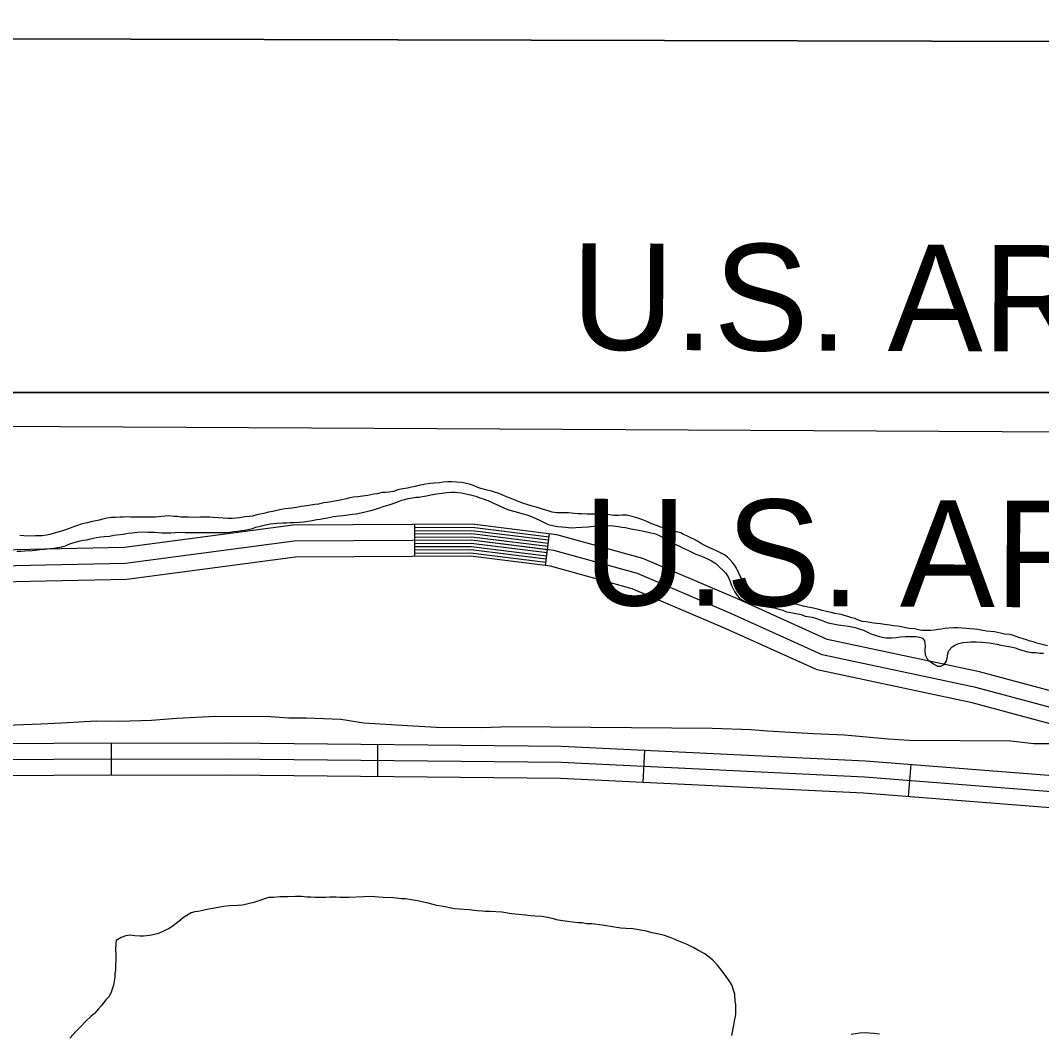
# Model space of a CAD drawing. Extents: x 3161665 to 3199565, y 885729 to 911164.
# Drawn here: x 3193099 to 3194058, y 908375 to 909326 of the extents above; entities that cross this region are included whole.
import ezdxf

# ---------------------------------------------------------------- set-up
doc = ezdxf.new("R2010")
doc.units = 0
for name, color, linetype in [('V-GRID-FRAM', 7, 'Continuous'), ('V-ROAD-CNTR', 7, 'Continuous'), ('V-SITE-VEGE', 7, 'Continuous'), ('V-TOPO-BNDY', 7, 'Continuous'), ('V-TOPO-GNAM-IDEN', 7, 'Continuous'), ('V-TOPO-SHOR', 7, 'Continuous')]:
    doc.layers.add(name, color=color, linetype=linetype)

msp = doc.modelspace()

# ---------------------------------------------------------------- linework, layer by layer
at = {"layer": 'V-GRID-FRAM'}
msp.add_lwpolyline([(3165935.64, 909383.8), (3197271.31, 909297.21), (3197228.98, 891108.84), (3165877.44, 891195.48), (3165935.64, 909383.8)], dxfattribs=at)
at = {"layer": 'V-ROAD-CNTR'}
for p, q in [((3193469.72, 908822.55), (3193469.57, 908852.55)), ((3193592.24, 908814.07), (3193595.94, 908843.84)), ((3193184.49, 908647.4), (3193184.55, 908617.4)), ((3193434.65, 908646.27), (3193434.37, 908616.27)), ((3193685.14, 908640.8), (3193683.67, 908610.84)), ((3193935.19, 908627.32), (3193932.87, 908597.41))]:
    msp.add_line(p, q, dxfattribs=at)
for points in [[(3194206.38, 908658.87), (3193999.93, 908714.27), (3193856.78, 908744.77), (3193772.46, 908782.76), (3193683.59, 908820.73), (3193602.92, 908842.97), (3193523.56, 908852.82), (3193355.35, 908851.98), (3193196.81, 908831.05), (3193122.59, 908829.55), (3193009.33, 908827), (3192855.07, 908820.74), (3192648.42, 908804.69), (3192466.43, 908784.85)], [(3193595.57, 908840.86), (3193523.38, 908849.82), (3193469.58, 908849.55)], [(3193595.2, 908837.89), (3193523.21, 908846.82), (3193469.59, 908846.55)], [(3194202.06, 908644.5), (3193996.42, 908699.68), (3193852.08, 908730.44), (3193766.43, 908769.02), (3193678.62, 908806.54), (3193599.99, 908828.22), (3193522.67, 908837.81), (3193356.37, 908836.98), (3193197.95, 908816.07), (3193122.91, 908814.55), (3193009.81, 908812.01), (3192855.96, 908805.76), (3192649.81, 908789.75), (3192467.19, 908769.85)], [(3193594.83, 908834.91), (3193523.03, 908843.82), (3193469.61, 908843.55)], [(3193594.46, 908831.93), (3193522.85, 908840.81), (3193469.62, 908840.55)], [(3193594.09, 908828.96), (3193522.67, 908837.81), (3193469.64, 908837.55)], [(3193593.72, 908825.98), (3193522.5, 908834.81), (3193469.65, 908834.55)], [(3193593.35, 908823), (3193522.32, 908831.81), (3193469.67, 908831.55)], [(3193592.98, 908820.02), (3193522.14, 908828.81), (3193469.68, 908828.55)], [(3193592.61, 908817.05), (3193521.96, 908825.81), (3193469.7, 908825.55)], [(3194197.74, 908630.13), (3193992.91, 908685.09), (3193847.39, 908716.1), (3193760.4, 908755.29), (3193673.66, 908792.35), (3193597.06, 908813.47), (3193521.78, 908822.81), (3193357.39, 908821.99), (3193199.08, 908801.09), (3193123.23, 908799.55), (3193010.28, 908797.02), (3192856.84, 908790.79), (3192651.21, 908774.81), (3192467.95, 908754.84)], [(3190724.76, 908628), (3191087.37, 908643.45), (3191272.95, 908657.57), (3191362.14, 908662.35), (3191445.19, 908664.42), (3191756.52, 908656.57), (3192158, 908649.56), (3192641.95, 908646.34), (3193293.33, 908647.62), (3193607.32, 908644.62), (3193892.65, 908630.63), (3194108.71, 908613.82), (3194240.84, 908602.01), (3194326.32, 908580.63), (3194388.63, 908546.88), (3194435.92, 908509.59), (3194478.95, 908467.36), (3194513.08, 908439.06), (3194516.55, 908425.43)], [(3190725.45, 908613.02), (3191088.26, 908628.47), (3191273.92, 908642.6), (3191362.73, 908647.36), (3191445.19, 908649.42), (3191756.2, 908641.57), (3192157.81, 908634.56), (3192641.91, 908631.34), (3193293.28, 908632.62), (3193606.88, 908629.62), (3193891.71, 908615.66), (3194107.46, 908598.87)], [(3190726.14, 908598.04), (3191089.15, 908613.5), (3191274.89, 908627.63), (3191363.32, 908632.37), (3191445.19, 908634.41), (3191755.88, 908626.57), (3192157.63, 908619.57), (3192641.88, 908616.34), (3193293.22, 908617.62), (3193606.44, 908614.62), (3193890.76, 908600.69), (3194106.22, 908583.92), (3194235.83, 908572.34), (3194315.36, 908552.45), (3194372.08, 908521.73), (3194416.07, 908487.04), (3194458.83, 908445.07), (3194486.42, 908422.19), (3194496.91, 908381.06)]]:
    msp.add_lwpolyline(points, dxfattribs=at)
at = {"layer": 'V-SITE-VEGE'}
for p, q in [((3195240.08, 909302.82), (3190007.1, 909317.28)), ((3189440.19, 908976.51), (3197270.56, 908976.51)), ((3197270.56, 908976.51), (3189440.19, 908976.51)), ((3193246.18, 908670.96), (3193281.94, 908672.84)), ((3193281.94, 908672.84), (3193333.93, 908672.42)), ((3193333.93, 908672.42), (3193351.25, 908671.2)), ((3193030.58, 908661.87), (3193118.34, 908665.5)), ((3193118.34, 908665.5), (3193137.84, 908666.42)), ((3193137.84, 908666.42), (3193170.35, 908668.33)), ((3193170.35, 908668.33), (3193192.01, 908668.15)), ((3193192.01, 908668.15), (3193222.34, 908668.99)), ((3193222.34, 908668.99), (3193246.18, 908670.96)), ((3193351.25, 908671.2), (3193367.49, 908671.07)), ((3193367.49, 908671.07), (3193399.98, 908669.73)), ((3193399.98, 908669.73), (3193421.61, 908666.3)), ((3193421.61, 908666.3), (3193462.75, 908663.8)), ((3193462.75, 908663.8), (3193489.81, 908662.5)), ((3193489.81, 908662.5), (3193532.05, 908662.16)), ((3193532.05, 908662.16), (3193559.14, 908663.03)), ((3193559.14, 908663.03), (3193748.66, 908661.5)), ((3193748.66, 908661.5), (3193785.48, 908660.12)), ((3193785.48, 908660.12), (3193800.63, 908658.91)), ((3193800.63, 908658.91), (3193843.93, 908656.4)), ((3193843.93, 908656.4), (3193873.17, 908655.08)), ((3193873.17, 908655.08), (3193914.3, 908651.5)), ((3193914.3, 908651.5), (3193933.78, 908650.26)), ((3193933.78, 908650.26), (3194029.09, 908649.49)), ((3194029.09, 908649.49), (3194050.73, 908647.15)), ((3194050.73, 908647.15), (3194084.31, 908646.88))]:
    msp.add_line(p, q, dxfattribs=at)
at = {"layer": 'V-TOPO-BNDY'}
msp.add_line((3189433.77, 908963.92), (3194300.86, 908938.57), dxfattribs=at)
at = {"layer": 'V-TOPO-SHOR'}
for points in [[(3193707.48, 908847.98), (3193703.63, 908849.32), (3193700.69, 908850.27), (3193696.47, 908851.79), (3193692.98, 908852.94), (3193690.04, 908854.26), (3193687.3, 908855.59), (3193682.71, 908857.3), (3193678.12, 908859.01), (3193673.52, 908860.17), (3193668.19, 908861.34), (3193664.32, 908861.56), (3193660.81, 908861.24), (3193656.02, 908861.11), (3193650.5, 908861.91), (3193647.19, 908862.13), (3193642.76, 908862.18), (3193639.08, 908862.41), (3193635.21, 908862.45), (3193631.34, 908862.5), (3193625.99, 908862.74), (3193622.86, 908862.78), (3193619.55, 908863), (3193614.02, 908863.62), (3193609.78, 908863.66), (3193602.78, 908863.74), (3193598.55, 908864.35), (3193594.88, 908865.49), (3193589.55, 908867.21), (3193586.61, 908867.99), (3193583.49, 908868.94), (3193579.81, 908869.72), (3193574.85, 908871.44), (3193570.63, 908872.78), (3193565.49, 908874.86), (3193560.53, 908876.76), (3193555.58, 908878.66), (3193551.55, 908880.55), (3193548.43, 908881.88), (3193544.38, 908883.03), (3193541.45, 908883.99), (3193536.3, 908885.15), (3193531.7, 908886.5), (3193528.77, 908887.45), (3193524.73, 908889.34), (3193521.79, 908890.3), (3193518.12, 908891.26), (3193513.34, 908892.05), (3193508.55, 908892.29), (3193504.31, 908892.71), (3193500.44, 908892.75), (3193496.19, 908892.25), (3193492.87, 908891.92), (3193487.71, 908891.42), (3193484.2, 908891.28), (3193479.59, 908890.6), (3193476.45, 908889.89), (3193473.31, 908889.38), (3193469.98, 908888.49), (3193466.47, 908887.8), (3193462.77, 908886.92), (3193458.34, 908886.23), (3193453.72, 908885.18), (3193449.46, 908883.75), (3193445.4, 908882.88), (3193441.89, 908882.55), (3193438.76, 908882.77), (3193434.32, 908881.53), (3193431.18, 908881.2), (3193425.46, 908879.97), (3193420.47, 908879.29), (3193416.04, 908878.79), (3193411.98, 908878.47), (3193408.47, 908877.77), (3193405.33, 908876.88), (3193399.41, 908875.48), (3193394.61, 908874.61), (3193390.92, 908873.92), (3193387.41, 908873.41), (3193383.72, 908872.9), (3193379.1, 908871.84), (3193375.59, 908871.33), (3193370.05, 908870.47), (3193365.8, 908869.97), (3193362.66, 908869.45), (3193358.6, 908868.76), (3193354.17, 908868.07), (3193351.03, 908867.74), (3193347.89, 908867.22), (3193344.38, 908866.71), (3193339.95, 908865.65), (3193336.25, 908864.96), (3193332.19, 908864.27), (3193327.94, 908863.03), (3193324.24, 908862.33), (3193321.1, 908861.63), (3193317.22, 908860.57), (3193314.26, 908860.05), (3193310.2, 908859.73), (3193304.85, 908858.87), (3193301.53, 908858.54)], [(3193219.35, 908845.47), (3193225.43, 908845.59), (3193232.25, 908844.95), (3193235.93, 908844.91), (3193240.36, 908844.86), (3193248.65, 908845.32), (3193253.81, 908845.08), (3193257.32, 908845.22), (3193260.45, 908845.18), (3193266.53, 908845.11), (3193271.33, 908845.06), (3193277.04, 908845), (3193282.75, 908845.11), (3193287.55, 908845.24), (3193291.97, 908845.01), (3193295.85, 908845.52), (3193299.17, 908846.03), (3193303.23, 908846.54), (3193306.74, 908846.87), (3193309.69, 908847.39), (3193313.2, 908848.08), (3193317.08, 908848.96), (3193320.23, 908850.03), (3193323.19, 908850.92), (3193329.47, 908852.32), (3193333.91, 908853.37), (3193340, 908854.04), (3193345.72, 908854.34), (3193349.22, 908854.3), (3193352.54, 908854.45), (3193355.67, 908854.41), (3193361.2, 908854.72), (3193364.9, 908855.23), (3193369.14, 908855.74), (3193373.21, 908856.43), (3193377.64, 908857.3), (3193380.78, 908857.63), (3193383.73, 908858.33), (3193387.43, 908859.03), (3193393.16, 908860.25), (3193398.51, 908860.74), (3193402.38, 908861.07), (3193411.06, 908862.26), (3193414.57, 908862.77), (3193419, 908863.64), (3193428.24, 908865.75), (3193431.57, 908866.63), (3193435.46, 908867.88), (3193440.82, 908869.84), (3193445.45, 908871.08), (3193449.15, 908872.51), (3193454.14, 908874.11), (3193456.92, 908875.37), (3193460.25, 908876.26), (3193463.4, 908877.14), (3193467.27, 908877.65), (3193470.41, 908878.17), (3193473.73, 908878.31), (3193476.87, 908878.83), (3193480.38, 908879.71), (3193484.63, 908880.4), (3193489.99, 908881.44), (3193495.34, 908882.12), (3193499.59, 908882.63), (3193503.46, 908882.95), (3193507.33, 908882.9), (3193513.41, 908882.47), (3193519.11, 908881.29), (3193523.16, 908880.33), (3193526.83, 908879.18), (3193530.68, 908877.84), (3193534.72, 908876.51), (3193539.68, 908874.61), (3193543.53, 908872.72), (3193547.93, 908870.82), (3193551.6, 908868.94), (3193556, 908867.05), (3193558.94, 908866.09), (3193564.82, 908864.55), (3193567.76, 908863.59), (3193571.43, 908862.63), (3193575.84, 908861.29), (3193579.88, 908859.95), (3193583.18, 908858.26), (3193586.66, 908856.74), (3193594.73, 908852.78), (3193598.77, 908851.81), (3193603.74, 908850.83), (3193607.6, 908850.42), (3193611.47, 908850), (3193616.44, 908849.58), (3193620.87, 908849.71), (3193626.4, 908850.02), (3193632.49, 908850.5), (3193637.29, 908851), (3193641.53, 908851.32), (3193644.67, 908851.47), (3193651.86, 908851.75), (3193655.73, 908851.52), (3193660.69, 908850.73), (3193663.82, 908850.14)], [(3193301.53, 908858.54), (3193298.02, 908858.39), (3193293.96, 908858.26), (3193289.54, 908858.49), (3193285.12, 908858.91), (3193280.15, 908859.15), (3193276.84, 908859.56), (3193272.6, 908859.61), (3193268.17, 908859.47), (3193262.46, 908859.35), (3193257.11, 908859.42), (3193253.61, 908859.46), (3193249.92, 908859.5), (3193246.8, 908860.09), (3193243.66, 908860.12), (3193238.32, 908860.74), (3193235, 908860.59), (3193231.87, 908860.07), (3193225.77, 908859.41), (3193220.99, 908859.65), (3193217.3, 908859.69), (3193213.8, 908859.54), (3193210.11, 908859.59), (3193206.42, 908859.63), (3193202.74, 908859.67), (3193199.23, 908859.71), (3193196.1, 908859.56), (3193192.78, 908859.42), (3193188.17, 908859.29), (3193184.67, 908859.14), (3193180.24, 908858.45), (3193176.72, 908857.76), (3193173.21, 908856.88), (3193170.07, 908856.18), (3193166.75, 908855.48), (3193161.94, 908854.24), (3193156.39, 908852.83), (3193152.88, 908851.76), (3193148.99, 908850.33), (3193145.85, 908849.27), (3193141.59, 908847.65), (3193138.63, 908846.58), (3193133.08, 908844.99), (3193126.97, 908843.21), (3193123.84, 908842.7), (3193119.77, 908842.01), (3193113.32, 908842.08), (3193108.34, 908841.77), (3193102.44, 908842.02), (3193098.58, 908842.25)], [(3193095.83, 908827.72), (3193099.7, 908827.68), (3193103.39, 908827.82), (3193110.39, 908828.1), (3193113.35, 908828.62), (3193117.41, 908829.31), (3193122.02, 908829.63), (3193126.82, 908830.13), (3193130.51, 908830.45), (3193134.39, 908830.96), (3193138.09, 908831.84), (3193141.41, 908832.54), (3193146.23, 908834.7), (3193151.78, 908836.29), (3193155.29, 908837.17), (3193158.25, 908837.88), (3193161.57, 908838.39), (3193164.9, 908839.09), (3193170.63, 908840.32), (3193174.87, 908841), (3193178.01, 908841.34), (3193182.81, 908841.84), (3193186.87, 908842.53), (3193195.73, 908843.72), (3193200.35, 908844.58), (3193204.04, 908844.91), (3193209.21, 908845.4), (3193215.11, 908845.7), (3193219.35, 908845.47)], [(3193663.82, 908850.14), (3193667.5, 908849.73), (3193671, 908848.95), (3193679.64, 908847.38), (3193683.14, 908846.79), (3193687.55, 908845.63), (3193691.04, 908844.85), (3193694.54, 908844.07), (3193697.66, 908842.93), (3193702.24, 908840.67), (3193706.26, 908838.04), (3193709.75, 908836.34), (3193713.04, 908834.46), (3193717.99, 908832.38), (3193720.93, 908830.87), (3193723.68, 908829.55), (3193726.61, 908828.22), (3193730.27, 908826.34), (3193733.58, 908824.82), (3193738.71, 908822.92), (3193743.85, 908820.84), (3193748.07, 908818.58), (3193752.09, 908815.95), (3193756.11, 908812.4), (3193759.02, 908809.42), (3193761.21, 908807.18), (3193763.93, 908803.46), (3193765.72, 908799.02), (3193766.97, 908795.32), (3193769.67, 908789.76), (3193772.21, 908786.04), (3193774.58, 908783.43), (3193777.32, 908781.74), (3193780.62, 908780.05), (3193787.6, 908777.57), (3193790.91, 908776.98), (3193794.22, 908776.2), (3193798.45, 908775.6), (3193804.89, 908774.79), (3193808.2, 908774.02), (3193811.32, 908773.24), (3193815.18, 908772.09), (3193818.67, 908770.76), (3193824.19, 908769.59), (3193832.46, 908768.02), (3193836.13, 908766.69), (3193842.57, 908765.51), (3193846.62, 908764.36), (3193851.21, 908762.83), (3193854.32, 908761.5), (3193857.63, 908760.18), (3193867.19, 908758.41), (3193871.98, 908757.8), (3193876.76, 908757.19), (3193883.01, 908756.01), (3193886.87, 908754.68), (3193890.91, 908753.34), (3193894.58, 908751.64), (3193898.61, 908749.57), (3193901.73, 908748.61), (3193904.67, 908747.84), (3193908.35, 908746.88), (3193912.21, 908746.1), (3193917.19, 908746.22), (3193921.62, 908746.54), (3193925.49, 908747.05), (3193930.29, 908747.36), (3193933.61, 908747.51), (3193937.29, 908747.47), (3193940.43, 908747.43), (3193943.37, 908746.84), (3193946.31, 908745.89), (3193948.12, 908743.29), (3193948.62, 908738.49), (3193948.39, 908734.25), (3193948.71, 908730.19), (3193951.06, 908725.92), (3193953.43, 908723.87), (3193957.45, 908721.06), (3193960.38, 908719.55), (3193963.52, 908719.7), (3193966.67, 908721.32), (3193968.36, 908723.88), (3193969.5, 908727), (3193970.1, 908731.24), (3193971.06, 908734.36), (3193974.05, 908737.64), (3193977.2, 908739.63), (3193980.54, 908740.89), (3193984.23, 908741.77), (3193988.11, 908742.27), (3193991.62, 908742.6), (3193996.59, 908742.55), (3194001.93, 908742.12), (3194009.3, 908741.48), (3194012.43, 908741.07), (3194016.47, 908740.29), (3194019.97, 908739.51), (3194023.64, 908738.73), (3194029.35, 908737.93), (3194033.21, 908736.97)], [(3194063.64, 908738.64), (3194057.39, 908740.19), (3194053.72, 908741.34), (3194050.42, 908742.48), (3194047.48, 908743.25), (3194043.8, 908744.4), (3194040.86, 908745.36), (3194036.82, 908746.51), (3194031.87, 908748.41), (3194028.19, 908749.37), (3194023.22, 908749.8), (3194019.54, 908750.76), (3194013.84, 908751.75), (3194010.16, 908752.16), (3194006.48, 908752.57), (3194002.98, 908753.16), (3193998.2, 908753.96), (3193995.07, 908754.36), (3193990.83, 908754.78), (3193987.52, 908755), (3193983.65, 908755.41), (3193979.05, 908755.65), (3193975.55, 908755.69), (3193970.93, 908755.37), (3193967.06, 908755.05), (3193964.1, 908754.35), (3193960.96, 908754.02), (3193957.27, 908753.5), (3193953.95, 908753.17), (3193950.45, 908753.21), (3193945.66, 908753.27), (3193942.53, 908753.67), (3193938.67, 908754.64), (3193934.07, 908755.06), (3193930.38, 908755.66), (3193926.52, 908756.44), (3193922.66, 908757.22), (3193918.61, 908757.63), (3193915.48, 908758.22), (3193910.7, 908758.65), (3193906.83, 908759.24), (3193903.52, 908759.65), (3193900.39, 908759.87), (3193897.08, 908760.65), (3193893.4, 908761.24), (3193889.9, 908761.65), (3193886.23, 908762.8), (3193882.74, 908764.31), (3193879.8, 908765.08), (3193876.13, 908766.23), (3193872.82, 908767.19), (3193869.88, 908768.15), (3193864, 908769.14), (3193860.51, 908770.1), (3193857.38, 908770.69), (3193852.04, 908771.85), (3193848.92, 908772.81), (3193843.77, 908773.98), (3193838.63, 908775.14), (3193834.4, 908776.11), (3193831.09, 908777.07), (3193825.39, 908778.06), (3193822.08, 908778.83), (3193818.95, 908779.05), (3193816.01, 908779.82), (3193810.86, 908780.8), (3193805.89, 908781.78), (3193802.77, 908782.37), (3193799.64, 908782.78), (3193795.78, 908783.56), (3193792.66, 908784.88), (3193788.8, 908786.59), (3193785.7, 908788.65), (3193783.7, 908791.26), (3193780.24, 908795.35), (3193778.61, 908797.95), (3193776.81, 908801.1), (3193775, 908804.07), (3193773.74, 908807.04), (3193771.58, 908811.67), (3193769.95, 908814.27), (3193767.77, 908817.06), (3193765.41, 908819.67), (3193763.22, 908821.9), (3193760.48, 908824.15), (3193757.36, 908825.66), (3193753.33, 908827.73), (3193749.3, 908829.62), (3193745.63, 908831.14), (3193741.96, 908833.02), (3193737.75, 908835.28), (3193735.01, 908836.98), (3193732.07, 908838.48), (3193728.78, 908840.18), (3193724.93, 908842.07), (3193721.99, 908843.39), (3193719.24, 908844.71), (3193715.38, 908845.68), (3193711.71, 908846.83), (3193707.48, 908847.98)], [(3194033.21, 908736.97), (3194037.43, 908735.44), (3194040.37, 908734.3), (3194045.15, 908733.14), (3194048.83, 908732.55), (3194052.7, 908732.32), (3194056.56, 908731.9), (3194059.88, 908731.87)], [(3193588.71, 908484.5), (3193582.69, 908484.87), (3193578.17, 908485.23), (3193573.35, 908485.88), (3193567.03, 908486.56), (3193560.41, 908487.24), (3193551.38, 908488.55), (3193540.24, 908489.28), (3193536.02, 908489.33), (3193533.01, 908489.66), (3193528.19, 908490.02), (3193520.66, 908490.71), (3193506.81, 908491.77), (3193498.09, 908493.68), (3193490.27, 908494.98), (3193482.15, 908497.18), (3193471.93, 908499.41), (3193466.21, 908500.38), (3193460.8, 908501.04), (3193457.18, 908501.08), (3193449.66, 908502.07), (3193439.71, 908502.49), (3193435.5, 908502.84), (3193431.89, 908503.18), (3193427.97, 908503.23), (3193421.64, 908503), (3193407.76, 908502.55), (3193399.32, 908502.35), (3193395.71, 908502.69), (3193389.68, 908502.76), (3193385.76, 908502.5), (3193376.11, 908502.31), (3193371.9, 908502.66), (3193368.28, 908502.7), (3193363.16, 908503.37), (3193357.44, 908503.43), (3193350.2, 908503.21), (3193342.96, 908503), (3193336.93, 908502.46), (3193332.11, 908502.52), (3193318.49, 908497.85), (3193314.26, 908496.69), (3193307.91, 908495.26), (3193303.39, 908495.01), (3193295.84, 908494.49), (3193289.81, 908493.96), (3193274.71, 908491.12), (3193266.25, 908489.41), (3193262.93, 908488.84), (3193259.6, 908487.98), (3193255.35, 908485.61), (3193252.31, 908483.54), (3193248.36, 908480.27), (3193245.32, 908477.89), (3193241.36, 908474.92), (3193238.33, 908473.15), (3193228.93, 908468.74), (3193220.77, 908466.72), (3193214.74, 908466.19), (3193211.73, 908466.22), (3193206.61, 908466.58), (3193202.09, 908466.93), (3193198.16, 908466.38), (3193193.93, 908464.92), (3193189.07, 908461.96), (3193188.73, 908458.95), (3193188.66, 908452.92), (3193188.93, 908449.6), (3193188.86, 908443.88), (3193188.5, 908438.46), (3193188.45, 908434.54), (3193187.82, 908431.53), (3193187.77, 908427.61), (3193186.78, 908420.09), (3193184.28, 908412.58), (3193182.14, 908409.29), (3193179.39, 908406.31), (3193175.1, 908400.63), (3193172.66, 908397.95), (3193168.69, 908393.47), (3193165.65, 908391.09), (3193160.47, 908386.03), (3193155.89, 908381.26), (3193151.62, 908377.09), (3193145.52, 908370.22)], [(3193767.38, 908372.73), (3193769, 908382.66), (3193769.64, 908386.27), (3193770.28, 908389.58), (3193770.92, 908392.59), (3193770.98, 908398.01), (3193771.03, 908401.93), (3193770.46, 908405.25), (3193769.93, 908411.59), (3193768.48, 908416.43), (3193767.61, 908419.75), (3193765.24, 908423.4), (3193761.39, 908429.17), (3193756.05, 908436.16), (3193753.67, 908438.9), (3193749.2, 908443.78), (3193746.22, 908446.22), (3193742.03, 908449.59), (3193735.44, 908452.98), (3193731.55, 908455.13), (3193725.25, 908458.22), (3193717.45, 908461.32), (3193712.35, 908463.49), (3193709.36, 908465.03), (3193703.95, 908466.9), (3193697.33, 908468.18), (3193692.52, 908469.14), (3193687.12, 908470.71), (3193674.18, 908472.97), (3193667.55, 908473.35), (3193663.04, 908473.7), (3193657.02, 908474.68), (3193645.58, 908476.31), (3193635.65, 908477.63), (3193631.13, 908477.68), (3193626.62, 908478.64), (3193623, 908478.68), (3193617.59, 908479.35), (3193613.07, 908480), (3193604.05, 908481.31), (3193598.64, 908482.58), (3193594.12, 908483.54), (3193588.71, 908484.5)], [(3193906.05, 908374.16), (3193900.63, 908374.82), (3193896.11, 908375.18), (3193892.49, 908375.22), (3193887.37, 908374.98), (3193879.22, 908373.86)]]:
    msp.add_lwpolyline(points, dxfattribs=at)

# ---------------------------------------------------------------- texts
at = {"layer": 'V-TOPO-GNAM-IDEN'}
for s, rotation, p in [('U.S. ARMY ENGINEER DISTRICT VICKSBURG', 359.7625, (3193616.31, 909016.81)), ('U.S. ARMY ENGINEER DISTRICT NEW ORLEANS', 359.74241, (3193627.82, 908776.85))]:
    msp.add_text(s, height=99.9998, rotation=rotation, dxfattribs=at).set_placement(p)

doc.saveas('drawing.dxf')
